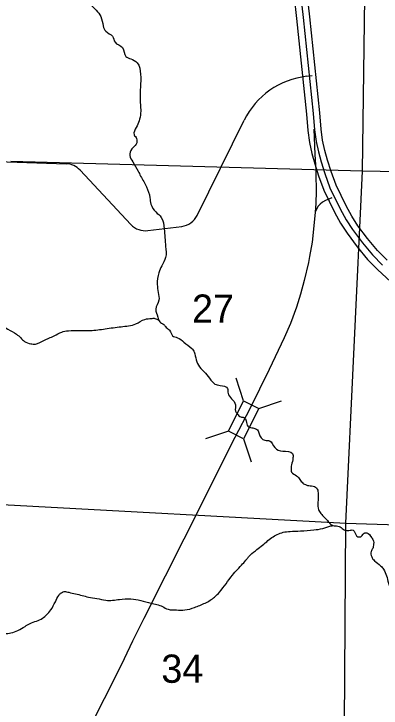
# Model space of a CAD drawing. Extents: x 1219626 to 1426462, y 456797 to 752399.
# Drawn here: x 1325379 to 1330909, y 566519 to 576968 of the extents above; entities that cross this region are included whole.
import ezdxf

# ---------------------------------------------------------------- set-up
doc = ezdxf.new("R2010")
doc.units = 0
for name, color, linetype in [('Bridges', 7, 'Continuous'), ('Narrow River Creek and Branch and Slough', 7, 'Continuous'), ('Section Lines', 7, 'Continuous'), ('Section Numbers', 7, 'Continuous'), ('State Route Divided Highway Outline and Fill', 7, 'Continuous'), ('State Routes Highway Center Lines', 7, 'Continuous'), ('Uninventoried Roads and Features', 7, 'Continuous')]:
    doc.layers.add(name, color=color, linetype=linetype)

msp = doc.modelspace()

# ---------------------------------------------------------------- linework, layer by layer
at = {"layer": 'Bridges'}
for p, q in [((1328839, 571144), (1328724, 571487)), ((1329067, 571029), (1329411, 571143)), ((1328609, 570686), (1328266, 570572)), ((1328838, 570571), (1328952, 570228))]:
    msp.add_line(p, q, dxfattribs=at)
msp.add_lwpolyline([(1328609, 570686), (1328839, 571144), (1329067, 571029), (1328838, 570571)], close=True, dxfattribs=at)
at = {"layer": 'Narrow River Creek and Branch and Slough'}
for points in [[(1320592, 579329), (1320681, 579262), (1320777, 579218), (1320866, 579174), (1321029, 579151), (1321192, 579151), (1321303, 579107), (1321370, 579129), (1321496, 579129), (1321562, 579092), (1321651, 579033), (1321718, 579048), (1321784, 579085), (1321829, 579070), (1321903, 579114), (1321932, 579196), (1321969, 579211), (1322088, 579196), (1322155, 579196), (1322236, 579218), (1322280, 579174), (1322347, 579144), (1322443, 579085), (1322562, 579062), (1322628, 579040), (1322740, 578944), (1322777, 578922), (1322888, 578907), (1322969, 578929), (1323058, 578973), (1323162, 578973), (1323250, 578929), (1323324, 578892), (1323384, 578892), (1323502, 578951), (1323606, 579003), (1323702, 578988), (1323798, 578959), (1323909, 578922), (1324080, 578781), (1324124, 578714), (1324169, 578610), (1324228, 578551), (1324302, 578514), (1324398, 578433), (1324450, 578425), (1324517, 578410), (1324628, 578344), (1324694, 578262), (1324791, 578173), (1324842, 578114), (1324894, 578040), (1324946, 578003), (1325057, 577944), (1325190, 577958), (1325287, 577944), (1325383, 577892), (1325450, 577833), (1325501, 577796), (1325642, 577736), (1325687, 577736), (1325753, 577729), (1325894, 577647), (1325953, 577595), (1326050, 577527), (1326154, 577527), (1326220, 577490), (1326346, 577357), (1326531, 577112), (1326687, 576927), (1326724, 576786), (1326761, 576705), (1326865, 576631), (1326902, 576542), (1327013, 576460), (1327065, 576327), (1327139, 576290), (1327235, 576231), (1327287, 576060), (1327279, 575682), (1327287, 575475), (1327264, 575356), (1327220, 575260), (1327190, 575149), (1327227, 575090), (1327220, 575008), (1327153, 574934), (1327124, 574838), (1327168, 574742), (1327250, 574601), (1327287, 574527)], [(1327287, 574527), (1327376, 574364), (1327427, 574201), (1327442, 574104), (1327516, 573986), (1327598, 573904), (1327642, 573734), (1327664, 573467), (1327664, 573301), (1327605, 573175), (1327561, 573072), (1327538, 572894), (1327553, 572775), (1327561, 572657), (1327516, 572523), (1327546, 572405), (1327575, 572331), (1327635, 572294), (1327672, 572249), (1327724, 572205), (1327768, 572123), (1327842, 572094), (1327938, 572027), (1328057, 571931), (1328094, 571879), (1328123, 571760), (1328175, 571657), (1328264, 571560), (1328346, 571456), (1328405, 571397), (1328486, 571375), (1328597, 571331), (1328605, 571256), (1328657, 571175), (1328716, 571086), (1328716, 570990), (1328745, 570945), (1328797, 570901), (1328842, 570893), (1328879, 570842), (1328901, 570760), (1328960, 570738), (1329019, 570723), (1329064, 570679), (1329071, 570649), (1329160, 570551), (1329227, 570543), (1329308, 570440), (1329427, 570388), (1329575, 570351), (1329582, 570284), (1329560, 570180), (1329552, 570106), (1329560, 570069), (1329634, 570017), (1329686, 569958), (1329730, 569906), (1329782, 569877), (1329863, 569862), (1329937, 569832), (1329960, 569758), (1329960, 569647), (1329960, 569528), (1329989, 569462), (1330100, 569343), (1330152, 569284), (1330219, 569262), (1330293, 569247), (1330352, 569202), (1330374, 569195), (1330441, 569195), (1330471, 569202), (1330522, 569143), (1330545, 569106), (1330604, 569099), (1330641, 569143), (1330693, 569158), (1330767, 569084), (1330796, 569032), (1330796, 568988), (1330782, 568921), (1330759, 568876), (1330767, 568795), (1330811, 568736), (1330900, 568662), (1330945, 568610), (1331019, 568402), (1331070, 568276), (1331130, 568210), (1331174, 568158), (1331181, 568113)], [(1324777, 572579), (1324962, 572484), (1325033, 572432), (1325190, 572294), (1325290, 572222), (1325419, 572146), (1325481, 572094), (1325538, 572037), (1325633, 572003), (1325704, 571999), (1325828, 572051), (1325985, 572122), (1326099, 572179), (1326199, 572198), (1326527, 572203), (1326755, 572227), (1326993, 572260), (1327216, 572303), (1327350, 572370), (1327449, 572384), (1327502, 572384), (1327562, 572357)], [(1321583, 567904), (1321672, 567872), (1321767, 567856), (1321859, 567837), (1321945, 567837), (1322090, 567834), (1322167, 567841), (1322220, 567866), (1322268, 567894), (1322309, 567974), (1322354, 568044), (1322376, 568078), (1322404, 568117), (1322458, 568142), (1322528, 568167), (1322591, 568164), (1322785, 568132), (1323045, 568085), (1323130, 568072), (1323251, 568063), (1323359, 568059), (1323457, 568059), (1323533, 568050), (1323631, 568050), (1323752, 568056), (1323796, 568066), (1323837, 568088), (1323955, 568142), (1324002, 568164), (1324059, 568170), (1324120, 568164), (1324202, 568117), (1324278, 568072), (1324367, 567980), (1324431, 567920), (1324520, 567831), (1324586, 567799), (1324738, 567783), (1324875, 567768), (1324973, 567745), (1325046, 567707), (1325135, 567663), (1325243, 567644), (1325334, 567650), (1325439, 567688), (1325547, 567749), (1325623, 567793), (1325810, 567872), (1325873, 567926), (1325934, 567996), (1326003, 568120), (1326054, 568215), (1326083, 568247), (1326137, 568272), (1326206, 568262), (1326406, 568215), (1326501, 568190), (1326628, 568170), (1326765, 568142), (1326968, 568155), (1327142, 568164), (1327288, 568139), (1327443, 568098), (1327617, 568047), (1327700, 568006), (1327827, 567996), (1327954, 567996), (1328099, 568034), (1328261, 568101), (1328401, 568190), (1328477, 568266), (1328670, 568519), (1328824, 568690), (1328888, 568763), (1328913, 568795), (1329015, 568887), (1329186, 569023), (1329265, 569086), (1329344, 569131), (1329436, 569166), (1329538, 569178), (1329693, 569185), (1329896, 569201), (1330029, 569223), (1330153, 569261), (1330187, 569268)]]:
    msp.add_spline(points, degree=3, dxfattribs=at)
at = {"layer": 'Section Lines'}
for p, q in [((1330628, 574600), (1330699, 579912)), ((1330628, 574600), (1325335, 574748)), ((1330380, 569304), (1330628, 574600)), ((1335855, 574490), (1330628, 574600)), ((1325204, 569582), (1330380, 569304)), ((1330337, 564042), (1330380, 569304)), ((1330380, 569304), (1335628, 569121))]:
    msp.add_line(p, q, dxfattribs=at)
at = {"layer": 'State Route Divided Highway Outline and Fill'}
for points in [[(1329527, 577864), (1329637, 576900), (1329787, 575460), (1329806, 575210), (1329830, 575030), (1329867, 574865), (1329909, 574711), (1329966, 574530), (1330046, 574312), (1330205, 573985), (1330297, 573819), (1330396, 573665), (1330549, 573461), (1330704, 573273), (1330859, 573115), (1331048, 572941)], [(1330998, 573259), (1330853, 573407), (1330706, 573585), (1330560, 573780), (1330469, 573921), (1330382, 574077), (1330231, 574390), (1330155, 574595), (1330100, 574768), (1330061, 574913), (1330027, 575065), (1330005, 575231), (1329986, 575478), (1329836, 576922), (1329726, 577886)]]:
    msp.add_lwpolyline(points, dxfattribs=at)
at = {"layer": 'State Routes Highway Center Lines'}
for points in [[(1329626, 577875), (1329737, 576911), (1329886, 575469), (1329906, 575221), (1329929, 575048), (1329964, 574889), (1330005, 574739), (1330061, 574563), (1330138, 574351), (1330294, 574031), (1330383, 573870), (1330478, 573723), (1330627, 573523), (1330779, 573340), (1330928, 573187)], [(1329897, 575234), (1329910, 574852), (1329926, 574620), (1329927, 574559), (1329929, 574300), (1329924, 574112), (1329917, 573985)], [(1330169, 574201), (1330072, 574160), (1330027, 574136), (1329990, 574106), (1329963, 574073), (1329942, 574039), (1329917, 573985), (1329906, 573877), (1329869, 573530), (1329833, 573316), (1329814, 573226), (1329751, 572955), (1329695, 572750), (1329635, 572551), (1329544, 572306), (1329451, 572090), (1329223, 571614), (1328930, 571023), (1328706, 570590), (1328541, 570268), (1328299, 569779), (1327938, 569063), (1327657, 568505), (1327337, 567870), (1327165, 567526), (1327037, 567260), (1326905, 566985), (1326738, 566657), (1326452, 566092)]]:
    msp.add_lwpolyline(points, dxfattribs=at)
at = {"layer": 'Uninventoried Roads and Features'}
for p, q in [((1329788, 576028), (1329873, 576038)), ((1328139, 573934), (1328847, 575367)), ((1314141, 575118), (1326167, 574712)), ((1326376, 574617), (1327141, 573798)), ((1327397, 573706), (1327907, 573769))]:
    msp.add_line(p, q, dxfattribs=at)
for centre, radius, start, end in [((1329923, 574836), 1200, 96.4238, 153.7055), ((1326156, 574412), 300, 43.0779, 88.0643), ((1327870, 574067), 300, 277.118, 333.7055), ((1327360, 574003), 300, 223.0779, 277.118)]:
    msp.add_arc(centre, radius, start, end, dxfattribs=at)

# ---------------------------------------------------------------- texts
at = {"layer": 'Section Numbers'}
for s, rotation, p in [('27', 0.0002, (1328061, 572319)), ('34', 0.0003, (1327599, 566900))]:
    msp.add_text(s, height=425, rotation=rotation, dxfattribs=at).set_placement(p)

doc.saveas('drawing.dxf')
